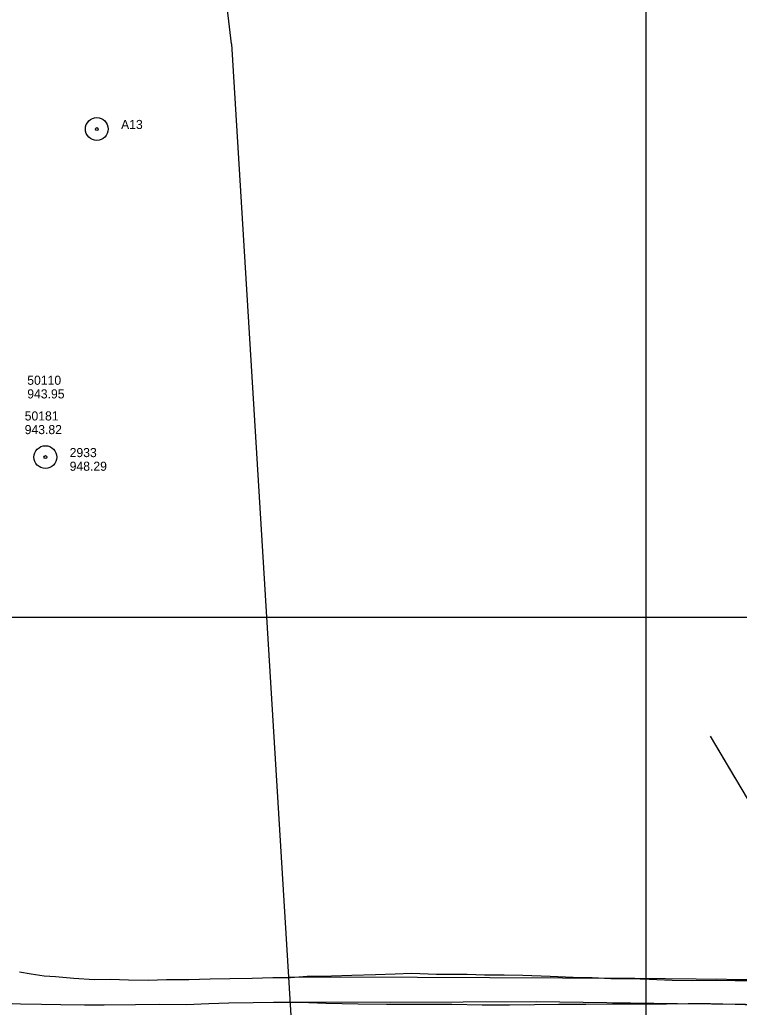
# Model space of a CAD drawing. Extents: x 353423 to 364002, y 127000 to 201942.
# Drawn here: x 360087 to 360561, y 132243 to 132894 of the extents above; entities that cross this region are included whole.
import ezdxf

# ---------------------------------------------------------------- set-up
doc = ezdxf.new("R2010")
doc.units = 0
for name, color, linetype in [('E_DTM_SlopeTop', 7, 'Continuous'), ('E_LAND_TreeLine', 7, 'Continuous'), ('E_RDWY_AsphConc', 7, 'Continuous'), ('E_RDWY_Gravel', 7, 'Continuous'), ('E_STRUCT_WingWall', 7, 'Continuous')]:
    doc.layers.add(name, color=color, linetype=linetype)

msp = doc.modelspace()

# ---------------------------------------------------------------- linework, layer by layer
at = {"layer": 'E_DTM_SlopeTop'}
for points in [[(360087.16, 132266.06), (360094.72, 132264.79), (360103.21, 132263.54), (360110.8, 132262.9), (360122.8, 132261.87), (360136.32, 132261.05), (360146.97, 132261.2), (360158.87, 132260.8), (360172.03, 132260.66), (360183.86, 132261.02), (360198.62, 132261.04), (360212.63, 132261.5), (360225.59, 132261.74), (360240.26, 132261.94), (360254.02, 132262.32), (360265.55, 132262.27), (360276.61, 132263.24), (360292.62, 132263.43), (360305.96, 132263.83), (360321.6, 132264.37), (360334.65, 132264.65), (360345.28, 132265.09), (360361.77, 132264.6), (360381.91, 132264.59), (360393.34, 132264.12), (360406.46, 132264.11), (360418.74, 132263.83), (360436.77, 132263.12), (360451.92, 132262.55), (360464.45, 132262.35), (360476.63, 132261.73), (360489.75, 132261.6), (360501.98, 132261.32), (360517.01, 132260.62), (360530.7, 132260.38), (360546.21, 132260.55), (360558.66, 132260.3), (360572.78, 132260.34)], [(360613.4, 132260.45), (360492.36, 132261.58), (360349.3, 132262.33), (360264.34, 132262.56)], [(360578.02, 132243.97), (360558.65, 132244.47), (360542.32, 132244.99), (360527.62, 132245.05), (360513.23, 132244.77), (360496.1, 132244.86), (360477.76, 132244.82), (360460.28, 132244.46), (360442.19, 132244.58), (360426.26, 132244.22), (360409.92, 132244.12), (360391.79, 132244.07), (360371.79, 132244.54), (360349.05, 132244.46), (360328.83, 132244.52), (360310.2, 132244.69), (360289.03, 132245.28), (360272.08, 132245.82), (360254.32, 132245.81), (360241.07, 132245.66), (360224.94, 132245.51), (360211.72, 132244.9), (360196.82, 132244.26), (360179.37, 132244.61), (360163.52, 132244.32), (360142.91, 132244.06), (360129.88, 132244.15), (360114.22, 132244.41), (360101.65, 132244.57), (360087.78, 132244.86), (360071.09, 132245.52)], [(360265.33, 132246.37), (360331.3, 132246.06), (360427.43, 132246.6), (360520.65, 132245.29), (360610.11, 132244.24)]]:
    msp.add_lwpolyline(points, dxfattribs=at)
at = {"layer": 'E_LAND_TreeLine'}
for p, q in [((360500, 132500), (360500, 135000)), ((360500, 131000), (360500, 133500)), ((360000, 132500), (364000, 132500)), ((360000, 132500), (364000, 132500))]:
    msp.add_line(p, q, dxfattribs=at)
at = {"layer": 'E_RDWY_AsphConc'}
for centre, radius in [((360137.99, 132821.8), 7.5), ((360137.99, 132821.8), 7.5), ((360137.99, 132821.8), 0.96), ((360137.99, 132821.8), 0.96), ((360104.12, 132605.47), 7.5), ((360104.12, 132605.47), 7.5), ((360104.12, 132605.47), 7.5), ((360104.12, 132605.47), 7.5), ((360104.12, 132605.47), 0.96), ((360104.12, 132605.47), 0.96), ((360104.12, 132605.47), 0.96), ((360104.12, 132605.47), 0.96)]:
    msp.add_circle(centre, radius, dxfattribs=at)
at = {"layer": 'E_RDWY_Gravel'}
for points in [[(360226.78, 132878.09), (360145.09, 133571.05), (360081.63, 134583.34)], [(360226.78, 132878.09), (360331.55, 131161.14)]]:
    msp.add_lwpolyline(points, dxfattribs=at)
at = {"layer": 'E_STRUCT_WingWall'}
for points in [[(360542.04, 132421.56), (360579.09, 132359.16), (360615.28, 132295.23), (360629.65, 132269.02), (360630.61, 132268.78)], [(360542.04, 132421.56), (360558.41, 132393.99)], [(360560.67, 132390.19), (360561.8, 132388.29)]]:
    msp.add_lwpolyline(points, dxfattribs=at)

# ---------------------------------------------------------------- texts
at = {"layer": 'E_RDWY_AsphConc'}
for s, p in [('A13', (360153.99, 132821.8)), ('A13', (360153.99, 132821.8)), ('50110', (360092.18, 132653.17)), ('50110', (360092.18, 132653.17)), ('50110', (360092.18, 132653.17)), ('50110', (360092.18, 132653.17)), ('943.95', (360092.18, 132644.17)), ('943.95', (360092.18, 132644.17)), ('943.95', (360092.18, 132644.17)), ('943.95', (360092.18, 132644.17)), ('50181', (360090.49, 132629.62)), ('50181', (360090.49, 132629.62)), ('50181', (360090.49, 132629.62)), ('50181', (360090.49, 132629.62)), ('943.82', (360090.49, 132620.62)), ('943.82', (360090.49, 132620.62)), ('943.82', (360090.49, 132620.62)), ('943.82', (360090.49, 132620.62)), ('2933', (360120.12, 132605.47)), ('2933', (360120.12, 132605.47)), ('2933', (360120.12, 132605.47)), ('2933', (360120.12, 132605.47)), ('948.29', (360120.12, 132596.47)), ('948.29', (360120.12, 132596.47)), ('948.29', (360120.12, 132596.47)), ('948.29', (360120.12, 132596.47))]:
    msp.add_text(s, height=6, dxfattribs=at).set_placement(p)

doc.saveas('drawing.dxf')
